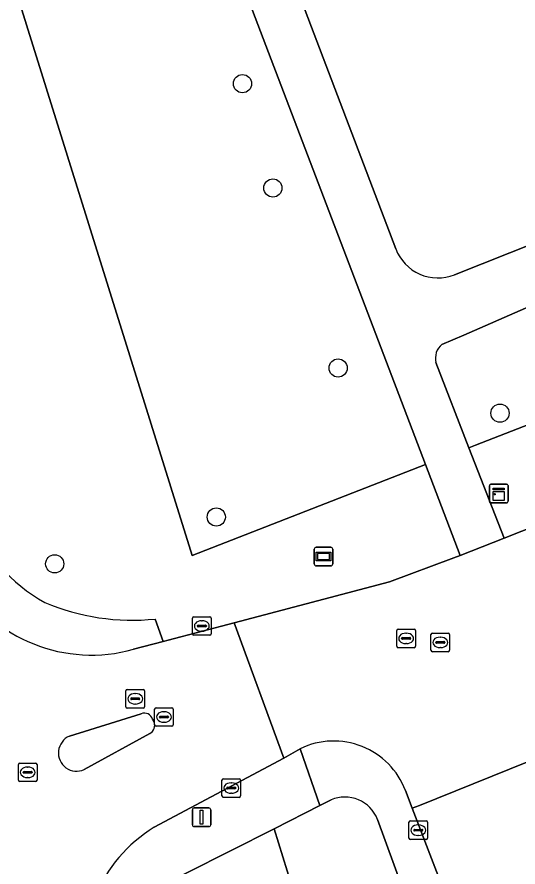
# Model space of a CAD drawing. Extents: x 159680 to 160786, y 387323 to 388340.
# Drawn here: x 159860.51 to 159887.43, y 387875.53 to 387921.18 of the extents above; entities that cross this region are included whole.
import ezdxf

# ---------------------------------------------------------------- set-up
doc = ezdxf.new("R2010")
doc.units = 0
for name, color, linetype in [('IMGEO_Boom', 7, 'Continuous'), ('IMGEO_Groenvoorziening', 7, 'Continuous'), ('IMGEO_Kast', 7, 'Continuous'), ('IMGEO_Kolk', 7, 'Continuous'), ('IMGEO_Lichtmast', 7, 'Continuous'), ('IMGEO_Parkeervlak_open', 7, 'Continuous'), ('IMGEO_Rijbaan_lokaal_gesloten', 7, 'Continuous'), ('IMGEO_Rijbaan_lokaal_open', 7, 'Continuous'), ('IMGEO_Rioolput', 7, 'Continuous'), ('IMGEO_Verkeerseiland_gesloten', 7, 'Continuous'), ('IMGEO_Voetpad_open', 7, 'Continuous'), ('IMGEO_Wegwijzer', 7, 'Continuous')]:
    doc.layers.add(name, color=color, linetype=linetype)

msp = doc.modelspace()

# ---------------------------------------------------------------- linework, layer by layer
at = {"layer": 'IMGEO_Boom'}
for centre in [(159872.625, 387917.599), (159874.26, 387911.991), (159877.765, 387902.323), (159886.468, 387899.898), (159871.217, 387894.323), (159862.535, 387891.806)]:
    msp.add_circle(centre, 0.489, dxfattribs=at)
at = {"layer": 'IMGEO_Groenvoorziening'}
for points in [[(159942.473, 387931.428), (159939.571, 387953.32), (159872.851, 387929.771), (159880.867, 387908.722)], [(159861.706, 387948.32), (159853.16, 387945.903), (159853.146, 387945.899), (159869.919, 387892.256), (159882.464, 387897.134), (159862.86, 387948.556)], [(159867.94, 387888.842), (159868.362, 387887.637), (159868.628, 387887.707), (159872.172, 387888.643), (159880.52, 387890.849), (159883.99, 387892.122), (159884.324, 387892.254), (159882.464, 387897.134), (159869.919, 387892.256), (159853.146, 387945.899)], [(159884.021, 387907.335), (159941.822, 387930.319)], [(159941.832, 387927.334), (159901.669, 387911.583), (159884.517, 387904.096), (159883.346, 387903.596)], [(159883.009, 387902.616), (159884.791, 387898.039), (159885.14, 387898.175), (159943.917, 387921.032)], [(159877.387, 387879.13), (159876.785, 387878.824), (159874.329, 387877.575), (159876.889, 387869.309), (159883.944, 387866.94), (159879.882, 387878.082)], [(159883.944, 387866.94), (159876.889, 387869.309), (159874.329, 387877.575), (159869.626, 387875.203), (159867.974, 387874.381)]]:
    msp.add_lwpolyline(points, dxfattribs=at)
msp.add_lwpolyline([(159938.268, 387913.272), (159941.733, 387914.63), (159942.842, 387915.134), (159944.458, 387915.722), (159944.604, 387915.779), (159943.917, 387921.032), (159885.14, 387898.175), (159884.791, 387898.039), (159886.681, 387893.188), (159889.445, 387894.282), (159903.701, 387899.823), (159902.958, 387901.728), (159937.478, 387915.266)], close=True, dxfattribs=at)
for centre, radius, start, end in [((159883.128, 387909.584), 2.42, 200.8733, 291.6509), ((159884.004, 387902.822), 1.016, 130.3506, 191.6955), ((159866.182, 387897.316), 8.656, 200.3487, 241.1096), ((159866.716, 387900.877), 12.097, 247.055, 275.808), ((159878.13, 387877.405), 1.878, 21.133, 113.2983)]:
    msp.add_arc(centre, radius, start, end, dxfattribs=at)
at = {"layer": 'IMGEO_Kast'}
for p, q in [((159885.897, 387895.156), (159885.897, 387895.997)), ((159885.897, 387895.997), (159885.897, 387895.156)), ((159885.972, 387896.081), (159886.813, 387896.081)), ((159886.813, 387896.081), (159885.972, 387896.081)), ((159886.897, 387896.006), (159886.897, 387895.165)), ((159886.897, 387895.165), (159886.897, 387896.006)), ((159886.822, 387895.081), (159885.981, 387895.081)), ((159885.981, 387895.081), (159886.822, 387895.081))]:
    msp.add_line(p, q, dxfattribs=at)
for points in [[(159886.092, 387895.871), (159886.692, 387895.871), (159886.692, 387895.786), (159886.092, 387895.786), (159886.092, 387895.871)], [(159886.092, 387895.696), (159886.692, 387895.696), (159886.692, 387895.207), (159886.092, 387895.207), (159886.092, 387895.696)]]:
    msp.add_lwpolyline(points, dxfattribs=at)
msp.add_circle((159886.176, 387895.545), 0.0377, dxfattribs=at)
for centre, start, end in [((159885.975, 387896.003), 92.4484, 184.2845), ((159885.975, 387896.003), 92.4484, 184.2845), ((159886.819, 387896.003), 2.4484, 94.2845), ((159886.819, 387896.003), 2.4484, 94.2845), ((159885.975, 387895.159), 182.4484, 274.2845), ((159885.975, 387895.159), 182.4484, 274.2845), ((159886.819, 387895.159), 272.4484, 4.2845), ((159886.819, 387895.159), 272.4484, 4.2845)]:
    msp.add_arc(centre, 0.0779, start, end, dxfattribs=at)
at = {"layer": 'IMGEO_Kolk'}
for p, q in [((159869.94, 387888.043), (159869.94, 387888.895)), ((159870.015, 387888.969), (159870.867, 387888.969)), ((159870.428, 387888.749), (159870.453, 387888.749)), ((159870.941, 387888.895), (159870.941, 387888.043)), ((159870.199, 387888.463), (159870.199, 387888.475)), ((159870.637, 387888.426), (159870.239, 387888.426)), ((159870.242, 387888.512), (159870.64, 387888.512)), ((159870.683, 387888.475), (159870.683, 387888.463)), ((159870.867, 387887.969), (159870.015, 387887.969)), ((159870.451, 387888.189), (159870.426, 387888.189)), ((159871.52, 387879.34), (159871.52, 387880.192)), ((159871.595, 387880.266), (159872.447, 387880.266)), ((159872.008, 387880.046), (159872.033, 387880.046)), ((159872.521, 387880.192), (159872.521, 387879.34)), ((159871.779, 387879.76), (159871.779, 387879.772)), ((159872.217, 387879.723), (159871.819, 387879.723)), ((159871.822, 387879.809), (159872.22, 387879.809)), ((159872.263, 387879.772), (159872.263, 387879.76)), ((159872.447, 387879.266), (159871.595, 387879.266)), ((159872.031, 387879.486), (159872.006, 387879.486)), ((159881.572, 387877.076), (159881.572, 387877.928)), ((159881.647, 387878.002), (159882.499, 387878.002)), ((159882.06, 387877.782), (159882.085, 387877.782)), ((159882.573, 387877.928), (159882.573, 387877.076)), ((159881.831, 387877.496), (159881.831, 387877.508)), ((159882.269, 387877.459), (159881.871, 387877.459)), ((159881.874, 387877.545), (159882.272, 387877.545)), ((159882.315, 387877.508), (159882.315, 387877.496)), ((159882.499, 387877.002), (159881.647, 387877.002)), ((159882.083, 387877.222), (159882.058, 387877.222))]:
    msp.add_line(p, q, dxfattribs=at)
for points in [[(159869.94, 387888.043), (159869.94, 387888.895)], [(159870.015, 387888.969), (159870.867, 387888.969)], [(159870.941, 387888.895), (159870.941, 387888.043)], [(159870.867, 387887.969), (159870.015, 387887.969)], [(159871.52, 387879.34), (159871.52, 387880.192)], [(159871.595, 387880.266), (159872.447, 387880.266)], [(159872.521, 387880.192), (159872.521, 387879.34)], [(159872.447, 387879.266), (159871.595, 387879.266)], [(159881.572, 387877.076), (159881.572, 387877.928)], [(159881.647, 387878.002), (159882.499, 387878.002)], [(159882.573, 387877.928), (159882.573, 387877.076)], [(159882.499, 387877.002), (159881.647, 387877.002)]]:
    msp.add_lwpolyline(points, dxfattribs=at)
for centre, radius, start, end in [((159870.017, 387888.893), 0.0765, 91.552, 178.448), ((159870.017, 387888.893), 0.0765, 91.552, 178.448), ((159870.865, 387888.893), 0.0765, 1.552, 88.448), ((159870.865, 387888.893), 0.0765, 1.552, 88.448), ((159870.239, 387888.472), 0.0403, 85.8775, 175.7526), ((159870.236, 387888.462), 0.0366, 178.938, 274.7102), ((159870.64, 387888.469), 0.043, 264.8664, 352.4533), ((159870.644, 387888.474), 0.0386, 1.7309, 96.639), ((159870.017, 387888.045), 0.0765, 181.552, 268.448), ((159870.017, 387888.045), 0.0765, 181.552, 268.448), ((159870.865, 387888.045), 0.0765, 271.552, 358.448), ((159870.865, 387888.045), 0.0765, 271.552, 358.448), ((159871.597, 387880.19), 0.0765, 91.552, 178.448), ((159871.597, 387880.19), 0.0765, 91.552, 178.448), ((159872.445, 387880.19), 0.0765, 1.552, 88.448), ((159872.445, 387880.19), 0.0765, 1.552, 88.448), ((159871.819, 387879.769), 0.0403, 85.8775, 175.7526), ((159871.816, 387879.759), 0.0366, 178.938, 274.7102), ((159872.22, 387879.766), 0.043, 264.8664, 352.4533), ((159872.224, 387879.771), 0.0386, 1.7309, 96.639), ((159871.597, 387879.342), 0.0765, 181.552, 268.448), ((159871.597, 387879.342), 0.0765, 181.552, 268.448), ((159872.445, 387879.342), 0.0765, 271.552, 358.448), ((159872.445, 387879.342), 0.0765, 271.552, 358.448), ((159881.649, 387877.926), 0.0765, 91.552, 178.448), ((159881.649, 387877.926), 0.0765, 91.552, 178.448), ((159882.497, 387877.926), 0.0765, 1.552, 88.448), ((159882.497, 387877.926), 0.0765, 1.552, 88.448), ((159881.871, 387877.505), 0.0403, 85.8775, 175.7526), ((159881.868, 387877.495), 0.0366, 178.938, 274.7102), ((159882.272, 387877.502), 0.043, 264.8664, 352.4533), ((159882.276, 387877.507), 0.0386, 1.7309, 96.639), ((159881.649, 387877.078), 0.0765, 181.552, 268.448), ((159881.649, 387877.078), 0.0765, 181.552, 268.448), ((159882.497, 387877.078), 0.0765, 271.552, 358.448), ((159882.497, 387877.078), 0.0765, 271.552, 358.448)]:
    msp.add_arc(centre, radius, start, end, dxfattribs=at)
for centre, major_axis, ratio, start_param, end_param in [((159870.427, 387888.469), (-0.387, 0.002), 0.722429, 4.712389, 7.853982), ((159870.452, 387888.469), (-0.39, 0.002), 0.717154, 1.570796, 4.712389), ((159872.007, 387879.766), (-0.387, 0.002), 0.722429, 4.712389, 7.853982), ((159872.032, 387879.766), (-0.39, 0.002), 0.717154, 1.570796, 4.712389), ((159882.059, 387877.502), (-0.387, 0.002), 0.722429, 4.712389, 7.853982), ((159882.084, 387877.502), (-0.39, 0.002), 0.717154, 1.570796, 4.712389)]:
    msp.add_ellipse(centre, major_axis=major_axis, ratio=ratio, start_param=start_param, end_param=end_param, dxfattribs=at)
at = {"layer": 'IMGEO_Lichtmast'}
for p, q in [((159870.032, 387878.695), (159870.822, 387878.695)), ((159870.822, 387878.695), (159870.032, 387878.695)), ((159869.932, 387877.795), (159869.932, 387878.595)), ((159869.932, 387878.595), (159869.932, 387877.795)), ((159870.922, 387878.595), (159870.922, 387877.795)), ((159870.922, 387877.795), (159870.922, 387878.595)), ((159870.822, 387877.695), (159870.032, 387877.695)), ((159870.032, 387877.695), (159870.822, 387877.695))]:
    msp.add_line(p, q, dxfattribs=at)
msp.add_lwpolyline([(159870.352, 387878.57), (159870.502, 387878.57), (159870.502, 387877.82), (159870.352, 387877.82), (159870.352, 387878.57)], dxfattribs=at)
for centre, start, end in [((159870.032, 387878.595), 90, 180), ((159870.032, 387878.595), 90, 180), ((159870.822, 387878.595), 0, 90), ((159870.822, 387878.595), 360, 90), ((159870.032, 387877.795), 180, 270), ((159870.032, 387877.795), 180, 270), ((159870.822, 387877.795), 270, 0), ((159870.822, 387877.795), 270, 0)]:
    msp.add_arc(centre, 0.1, start, end, dxfattribs=at)
at = {"layer": 'IMGEO_Parkeervlak_open'}
msp.add_lwpolyline([(159866.776, 387887.218), (159868.362, 387887.637), (159867.94, 387888.842)], dxfattribs=at)
for centre, radius, start, end in [((159866.182, 387897.316), 8.656, 200.3487, 241.1096), ((159864.514, 387895.343), 8.434, 211.177, 285.5561), ((159866.716, 387900.877), 12.097, 247.055, 275.808)]:
    msp.add_arc(centre, radius, start, end, dxfattribs=at)
at = {"layer": 'IMGEO_Rijbaan_lokaal_gesloten'}
for points in [[(159867.883, 387877.664), (159874.84, 387881.374), (159872.172, 387888.643), (159868.628, 387887.707), (159868.362, 387887.637), (159866.776, 387887.218)], [(159863.325, 387882.553), (159867.187, 387883.754)], [(159867.785, 387883.466), (159867.875, 387883.323)], [(159867.649, 387882.689), (159864.121, 387880.758)]]:
    msp.add_lwpolyline(points, dxfattribs=at)
for centre, radius, start, end in [((159864.514, 387895.343), 8.434, 211.177, 285.5561), ((159867.362, 387883.351), 0.439, 15.1299, 113.4386), ((159867.383, 387883.141), 0.524, 300.44, 20.3211), ((159863.716, 387881.652), 0.982, 113.4385, 294.3916), ((159872.041, 387870.901), 7.939, 121.5818, 193.2146)]:
    msp.add_arc(centre, radius, start, end, dxfattribs=at)
at = {"layer": 'IMGEO_Rijbaan_lokaal_open'}
for points in [[(159890.503, 387888.553), (159891.418, 387888.92), (159890.839, 387890.572), (159890.323, 387892.165), (159889.445, 387894.282), (159886.681, 387893.188), (159884.324, 387892.254), (159883.99, 387892.122), (159880.52, 387890.849), (159872.172, 387888.643), (159874.84, 387881.374), (159875.733, 387881.879)], [(159881.384, 387879.637), (159881.752, 387878.692), (159882.135, 387878.828), (159888.928, 387881.56), (159888.175, 387883.469)]]:
    msp.add_lwpolyline(points, dxfattribs=at)
msp.add_lwpolyline([(159897.219, 387860.746), (159895.931, 387864.06), (159894.152, 387868.64), (159888.928, 387881.56), (159882.135, 387878.828), (159881.752, 387878.692), (159885.63, 387868.569), (159892.871, 387850.12), (159899.186, 387833.918), (159906.532, 387836.771)], close=True, dxfattribs=at)
msp.add_arc((159877.53, 387878.166), 4.125, 20.894, 115.8252, dxfattribs=at)
at = {"layer": 'IMGEO_Rioolput'}
for p, q in [((159880.921, 387887.378), (159880.921, 387888.23)), ((159880.996, 387888.304), (159881.848, 387888.304)), ((159881.922, 387888.23), (159881.922, 387887.378)), ((159881.18, 387887.798), (159881.18, 387887.81)), ((159881.223, 387887.847), (159881.621, 387887.847)), ((159881.409, 387888.084), (159881.434, 387888.084)), ((159881.664, 387887.81), (159881.664, 387887.798)), ((159882.755, 387887.163), (159882.755, 387888.015)), ((159882.83, 387888.089), (159883.682, 387888.089)), ((159883.243, 387887.869), (159883.268, 387887.869)), ((159883.756, 387888.015), (159883.756, 387887.163)), ((159881.618, 387887.761), (159881.22, 387887.761)), ((159881.432, 387887.524), (159881.407, 387887.524)), ((159883.014, 387887.583), (159883.014, 387887.595)), ((159883.452, 387887.546), (159883.054, 387887.546)), ((159883.057, 387887.632), (159883.455, 387887.632)), ((159883.498, 387887.595), (159883.498, 387887.583)), ((159881.848, 387887.304), (159880.996, 387887.304)), ((159883.682, 387887.089), (159882.83, 387887.089)), ((159883.266, 387887.309), (159883.241, 387887.309)), ((159866.435, 387885.059), (159867.287, 387885.059)), ((159866.36, 387884.133), (159866.36, 387884.985)), ((159866.662, 387884.602), (159867.06, 387884.602)), ((159866.848, 387884.839), (159866.873, 387884.839)), ((159867.361, 387884.985), (159867.361, 387884.133)), ((159866.619, 387884.553), (159866.619, 387884.565)), ((159867.057, 387884.516), (159866.659, 387884.516)), ((159866.871, 387884.279), (159866.846, 387884.279)), ((159867.103, 387884.565), (159867.103, 387884.553)), ((159867.287, 387884.059), (159866.435, 387884.059)), ((159867.904, 387883.156), (159867.904, 387884.008)), ((159867.979, 387884.082), (159868.831, 387884.082)), ((159868.392, 387883.862), (159868.417, 387883.862)), ((159868.905, 387884.008), (159868.905, 387883.156)), ((159868.163, 387883.576), (159868.163, 387883.588)), ((159868.601, 387883.539), (159868.203, 387883.539)), ((159868.206, 387883.625), (159868.604, 387883.625)), ((159868.415, 387883.302), (159868.39, 387883.302)), ((159868.647, 387883.588), (159868.647, 387883.576)), ((159868.831, 387883.082), (159867.979, 387883.082)), ((159860.582, 387880.184), (159860.582, 387881.036)), ((159860.657, 387881.11), (159861.509, 387881.11)), ((159861.583, 387881.036), (159861.583, 387880.184)), ((159860.841, 387880.604), (159860.841, 387880.616)), ((159861.279, 387880.567), (159860.881, 387880.567)), ((159860.884, 387880.653), (159861.282, 387880.653)), ((159861.07, 387880.89), (159861.095, 387880.89)), ((159861.325, 387880.616), (159861.325, 387880.604)), ((159861.509, 387880.11), (159860.657, 387880.11)), ((159861.093, 387880.33), (159861.068, 387880.33))]:
    msp.add_line(p, q, dxfattribs=at)
for points in [[(159880.921, 387887.378), (159880.921, 387888.23)], [(159880.996, 387888.304), (159881.848, 387888.304)], [(159881.922, 387888.23), (159881.922, 387887.378)], [(159882.755, 387887.163), (159882.755, 387888.015)], [(159882.83, 387888.089), (159883.682, 387888.089)], [(159883.756, 387888.015), (159883.756, 387887.163)], [(159881.848, 387887.304), (159880.996, 387887.304)], [(159883.682, 387887.089), (159882.83, 387887.089)], [(159866.435, 387885.059), (159867.287, 387885.059)], [(159866.36, 387884.133), (159866.36, 387884.985)], [(159867.361, 387884.985), (159867.361, 387884.133)], [(159867.287, 387884.059), (159866.435, 387884.059)], [(159867.904, 387883.156), (159867.904, 387884.008)], [(159867.979, 387884.082), (159868.831, 387884.082)], [(159868.905, 387884.008), (159868.905, 387883.156)], [(159868.831, 387883.082), (159867.979, 387883.082)], [(159860.582, 387880.184), (159860.582, 387881.036)], [(159860.657, 387881.11), (159861.509, 387881.11)], [(159861.583, 387881.036), (159861.583, 387880.184)], [(159861.509, 387880.11), (159860.657, 387880.11)]]:
    msp.add_lwpolyline(points, dxfattribs=at)
for centre, radius, start, end in [((159880.998, 387888.228), 0.0765, 91.552, 178.448), ((159880.998, 387888.228), 0.0765, 91.552, 178.448), ((159881.846, 387888.228), 0.0765, 1.552, 88.448), ((159881.846, 387888.228), 0.0765, 1.552, 88.448), ((159881.22, 387887.807), 0.0403, 85.8775, 175.7526), ((159881.217, 387887.797), 0.0366, 178.938, 274.7102), ((159881.621, 387887.804), 0.043, 264.8664, 352.4533), ((159881.625, 387887.809), 0.0386, 1.7309, 96.639), ((159882.832, 387888.013), 0.0765, 91.552, 178.448), ((159882.832, 387888.013), 0.0765, 91.552, 178.448), ((159883.68, 387888.013), 0.0765, 1.552, 88.448), ((159883.68, 387888.013), 0.0765, 1.552, 88.448), ((159880.998, 387887.38), 0.0765, 181.552, 268.448), ((159880.998, 387887.38), 0.0765, 181.552, 268.448), ((159881.846, 387887.38), 0.0765, 271.552, 358.448), ((159881.846, 387887.38), 0.0765, 271.552, 358.448), ((159883.054, 387887.592), 0.0403, 85.8775, 175.7526), ((159883.051, 387887.582), 0.0366, 178.938, 274.7102), ((159883.455, 387887.589), 0.043, 264.8664, 352.4533), ((159883.459, 387887.594), 0.0386, 1.7309, 96.639), ((159882.832, 387887.165), 0.0765, 181.552, 268.448), ((159882.832, 387887.165), 0.0765, 181.552, 268.448), ((159883.68, 387887.165), 0.0765, 271.552, 358.448), ((159883.68, 387887.165), 0.0765, 271.552, 358.448), ((159866.437, 387884.983), 0.0765, 91.552, 178.448), ((159866.437, 387884.983), 0.0765, 91.552, 178.448), ((159867.285, 387884.983), 0.0765, 1.552, 88.448), ((159867.285, 387884.983), 0.0765, 1.552, 88.448), ((159866.659, 387884.562), 0.0403, 85.8775, 175.7526), ((159867.064, 387884.564), 0.0386, 1.7309, 96.639), ((159866.437, 387884.135), 0.0765, 181.552, 268.448), ((159866.437, 387884.135), 0.0765, 181.552, 268.448), ((159866.656, 387884.552), 0.0366, 178.938, 274.7102), ((159867.06, 387884.559), 0.043, 264.8664, 352.4533), ((159867.285, 387884.135), 0.0765, 271.552, 358.448), ((159867.285, 387884.135), 0.0765, 271.552, 358.448), ((159867.981, 387884.006), 0.0765, 91.552, 178.448), ((159867.981, 387884.006), 0.0765, 91.552, 178.448), ((159868.829, 387884.006), 0.0765, 1.552, 88.448), ((159868.829, 387884.006), 0.0765, 1.552, 88.448), ((159868.203, 387883.585), 0.0403, 85.8775, 175.7526), ((159868.2, 387883.575), 0.0366, 178.938, 274.7102), ((159868.604, 387883.582), 0.043, 264.8664, 352.4533), ((159868.608, 387883.587), 0.0386, 1.7309, 96.639), ((159867.981, 387883.158), 0.0765, 181.552, 268.448), ((159867.981, 387883.158), 0.0765, 181.552, 268.448), ((159868.829, 387883.158), 0.0765, 271.552, 358.448), ((159868.829, 387883.158), 0.0765, 271.552, 358.448), ((159860.659, 387881.034), 0.0765, 91.552, 178.448), ((159860.659, 387881.034), 0.0765, 91.552, 178.448), ((159861.507, 387881.034), 0.0765, 1.552, 88.448), ((159861.507, 387881.034), 0.0765, 1.552, 88.448), ((159860.881, 387880.613), 0.0403, 85.8775, 175.7526), ((159860.878, 387880.603), 0.0366, 178.938, 274.7102), ((159861.282, 387880.61), 0.043, 264.8664, 352.4533), ((159861.286, 387880.615), 0.0386, 1.7309, 96.639), ((159860.659, 387880.186), 0.0765, 181.552, 268.448), ((159860.659, 387880.186), 0.0765, 181.552, 268.448), ((159861.507, 387880.186), 0.0765, 271.552, 358.448), ((159861.507, 387880.186), 0.0765, 271.552, 358.448)]:
    msp.add_arc(centre, radius, start, end, dxfattribs=at)
for centre, major_axis, ratio, start_param, end_param in [((159881.408, 387887.804), (-0.387, 0.002), 0.722429, 4.712389, 7.853982), ((159881.433, 387887.804), (-0.39, 0.002), 0.717154, 1.570796, 4.712389), ((159883.242, 387887.589), (-0.387, 0.002), 0.722429, 4.712389, 7.853982), ((159883.267, 387887.589), (-0.39, 0.002), 0.717154, 1.570796, 4.712389), ((159866.847, 387884.559), (-0.387, 0.002), 0.722429, 4.712389, 7.853982), ((159866.872, 387884.559), (-0.39, 0.002), 0.717154, 1.570796, 4.712389), ((159868.391, 387883.582), (-0.387, 0.002), 0.722429, 4.712389, 7.853982), ((159868.416, 387883.582), (-0.39, 0.002), 0.717154, 1.570796, 4.712389), ((159861.069, 387880.61), (-0.387, 0.002), 0.722429, 4.712389, 7.853982), ((159861.094, 387880.61), (-0.39, 0.002), 0.717154, 1.570796, 4.712389)]:
    msp.add_ellipse(centre, major_axis=major_axis, ratio=ratio, start_param=start_param, end_param=end_param, dxfattribs=at)
at = {"layer": 'IMGEO_Verkeerseiland_gesloten'}
for points in [[(159867.187, 387883.754), (159863.325, 387882.553)], [(159867.875, 387883.323), (159867.785, 387883.466)], [(159864.121, 387880.758), (159867.649, 387882.689)]]:
    msp.add_lwpolyline(points, dxfattribs=at)
for centre, radius, start, end in [((159867.362, 387883.351), 0.439, 15.1299, 113.4386), ((159867.383, 387883.141), 0.524, 300.44, 20.3211), ((159863.716, 387881.652), 0.982, 113.4385, 294.3916)]:
    msp.add_arc(centre, radius, start, end, dxfattribs=at)
at = {"layer": 'IMGEO_Voetpad_open'}
for points in [[(159880.867, 387908.722), (159872.851, 387929.771), (159866.018, 387947.713), (159865.426, 387949.267), (159862.873, 387948.56), (159862.86, 387948.556), (159882.464, 387897.134), (159884.324, 387892.254), (159886.681, 387893.188), (159884.791, 387898.039), (159883.009, 387902.616)], [(159941.822, 387930.319), (159884.021, 387907.335)], [(159883.346, 387903.596), (159884.517, 387904.096), (159901.669, 387911.583), (159941.832, 387927.334)], [(159867.974, 387874.381), (159869.626, 387875.203), (159874.329, 387877.575), (159876.785, 387878.824), (159875.733, 387881.879), (159874.84, 387881.374), (159867.883, 387877.664)], [(159875.733, 387881.879), (159876.785, 387878.824), (159877.387, 387879.13)], [(159881.752, 387878.692), (159881.384, 387879.637)], [(159902.776, 387824.872), (159902.243, 387826.075), (159900.17, 387831.393), (159899.186, 387833.918), (159892.871, 387850.12), (159885.63, 387868.569), (159881.752, 387878.692)], [(159879.882, 387878.082), (159883.944, 387866.94), (159887.922, 387857.061), (159887.962, 387856.961), (159888.581, 387855.445), (159890.775, 387850.068), (159891.481, 387848.24), (159895.519, 387837.78), (159898.788, 387829.306), (159900.372, 387825.208), (159900.955, 387824.049)]]:
    msp.add_lwpolyline(points, dxfattribs=at)
for centre, radius, start, end in [((159883.128, 387909.584), 2.42, 200.8733, 291.6509), ((159884.004, 387902.822), 1.016, 130.3506, 191.6955), ((159877.53, 387878.166), 4.125, 20.894, 115.8252), ((159878.13, 387877.405), 1.878, 21.133, 113.2983), ((159872.041, 387870.901), 7.939, 121.5818, 193.2146)]:
    msp.add_arc(centre, radius, start, end, dxfattribs=at)
at = {"layer": 'IMGEO_Wegwijzer'}
for p, q in [((159876.485, 387891.801), (159876.485, 387892.601)), ((159876.485, 387892.601), (159876.485, 387891.801)), ((159876.585, 387892.701), (159877.375, 387892.701)), ((159877.375, 387892.701), (159876.585, 387892.701)), ((159877.475, 387892.601), (159877.475, 387891.801)), ((159877.475, 387891.801), (159877.475, 387892.601)), ((159877.375, 387891.701), (159876.585, 387891.701)), ((159876.585, 387891.701), (159877.375, 387891.701))]:
    msp.add_line(p, q, dxfattribs=at)
for points in [[(159876.586, 387892.433), (159877.374, 387892.433), (159877.374, 387891.969), (159876.586, 387891.969), (159876.586, 387892.433)], [(159876.651, 387892.368), (159876.651, 387892.034), (159877.309, 387892.034), (159877.309, 387892.368), (159876.651, 387892.368)]]:
    msp.add_lwpolyline(points, dxfattribs=at)
for centre, start, end in [((159876.585, 387892.601), 90, 180), ((159876.585, 387892.601), 90, 180), ((159877.375, 387892.601), 0, 90), ((159877.375, 387892.601), 360, 90), ((159876.585, 387891.801), 180, 270), ((159876.585, 387891.801), 180, 270), ((159877.375, 387891.801), 270, 0), ((159877.375, 387891.801), 270, 0)]:
    msp.add_arc(centre, 0.1, start, end, dxfattribs=at)

doc.saveas('drawing.dxf')
